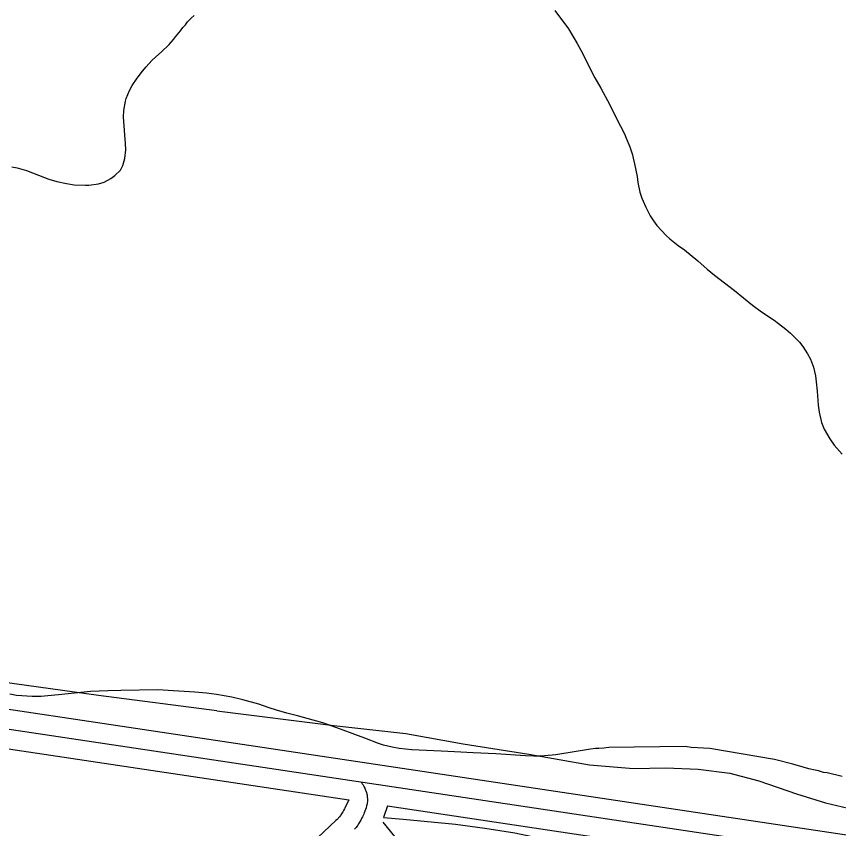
# Model space of a CAD drawing. Extents: x 3297735 to 3335592, y 670436 to 695807.
# Drawn here: x 3320281 to 3320909, y 686614 to 687234 of the extents above; entities that cross this region are included whole.
import ezdxf

# ---------------------------------------------------------------- set-up
doc = ezdxf.new("R2010")
doc.units = 0
for name, color, linetype in [('V-ROAD-CNTR', 7, 'Continuous'), ('V-SITE-VEGE', 7, 'Continuous'), ('V-TOPO-SHOR', 7, 'Continuous')]:
    doc.layers.add(name, color=color, linetype=linetype)

msp = doc.modelspace()

# ---------------------------------------------------------------- linework, layer by layer
at = {"layer": 'V-ROAD-CNTR'}
for points in [[(3319307.88, 686849.73), (3321306.47, 686550.05)], [(3319305.66, 686834.89), (3321304.25, 686535.22)], [(3319303.43, 686820.06), (3320534.91, 686635.41)], [(3320544.57, 686648.74), (3320545.23, 686647.8), (3320545.81, 686646.89), (3320546.31, 686646.01), (3320546.75, 686645.18), (3320547.13, 686644.4), (3320547.45, 686643.65), (3320547.73, 686642.94), (3320547.98, 686642.28), (3320548.37, 686641.02), (3320548.65, 686639.92), (3320548.85, 686638.95), (3320548.98, 686638.11), (3320549.07, 686637.38), (3320549.12, 686636.74), (3320549.15, 686635.63), (3320549.13, 686634.81), (3320549.09, 686634.2), (3320548.98, 686633.29), (3320548.83, 686632.41), (3320548.47, 686630.86), (3320548.08, 686629.42), (3320547.66, 686628.06), (3320547.22, 686626.79), (3320546.77, 686625.6), (3320546.32, 686624.49), (3320545.86, 686623.46), (3320545.41, 686622.49), (3320544.96, 686621.59), (3320544.06, 686619.92), (3320543.21, 686618.47), (3320542.42, 686617.22), (3320541.7, 686616.14), (3320541.03, 686615.21), (3320540.43, 686614.4), (3320539.33, 686613)], [(3320534.91, 686635.41), (3320531.9, 686629.02), (3320531.63, 686628.48), (3320530.98, 686627.26), (3320530.4, 686626.28), (3320529.86, 686625.42), (3320529.36, 686624.68), (3320528.9, 686624.03), (3320528.53, 686623.53), (3320527.7, 686622.49), (3320527.11, 686621.78), (3320526.68, 686621.3), (3320525.93, 686620.5), (3320525.01, 686619.57)], [(3320564.53, 686630.97), (3320561.44, 686622.01)], [(3320564.53, 686630.97), (3321028.27, 686561.43)], [(3320525.36, 686619.91), (3319942.28, 686068.56)], [(3320762.33, 686371.07), (3320561.21, 686618.42)], [(3320561.44, 686622.01), (3320576.6, 686620.81), (3320616.48, 686616.75), (3320639.05, 686613.84), (3320661.77, 686610.31), (3320693.28, 686603.62), (3320724.63, 686593.4), (3320744.09, 686584.35), (3320769.91, 686567.03), (3320793.1, 686545.89), (3320815.84, 686519.78), (3320834.38, 686491.15), (3320848.72, 686463.06), (3320857.9, 686441.47)]]:
    msp.add_lwpolyline(points, dxfattribs=at)
msp.add_spline([(3321115.64, 689341.57), (3320860.23, 689006.78), (3320525.5, 688555.88), (3320190.52, 688114.56), (3319698.35, 687479.71), (3319438.48, 687141.6)], degree=3, dxfattribs=at)
at = {"layer": 'V-SITE-VEGE'}
for points in [[(3320277.23, 687119.54), (3320281.43, 687118.74), (3320288.49, 687116.81), (3320302.14, 687111.42), (3320305.67, 687110.11), (3320311.73, 687108.33), (3320319.13, 687106.73), (3320324.84, 687105.79), (3320333.57, 687105.38), (3320336.25, 687105.57), (3320343.45, 687106.49), (3320347.8, 687107.71), (3320352.97, 687110.61), (3320356.13, 687112.83), (3320360.28, 687117.07), (3320362.09, 687120.44), (3320363.71, 687125.99), (3320364.31, 687132.54), (3320364.26, 687137.24), (3320362.7, 687157.52), (3320362.99, 687162.55), (3320364.08, 687169.61), (3320364.57, 687171.8), (3320367.19, 687177.86), (3320369.33, 687181.58), (3320373.12, 687187.32), (3320377.26, 687192.56), (3320380.08, 687195.95), (3320384.39, 687200.69), (3320387.38, 687203.57), (3320391.7, 687207.31), (3320397.51, 687213.07), (3320399, 687214.94), (3320400.82, 687216.97), (3320402.31, 687219), (3320406.12, 687223.57), (3320408.1, 687226.1), (3320409.93, 687228.14), (3320411.58, 687230.33), (3320414.4, 687233.22), (3320416.56, 687235.25)], [(3320692.46, 687238.94), (3320702.77, 687225.12), (3320709.58, 687213.91), (3320713.56, 687206.43), (3320716.12, 687201.03), (3320723.1, 687187.59), (3320727.5, 687179.56), (3320734.6, 687166.95), (3320736.88, 687162.1), (3320742.57, 687150.6), (3320745.7, 687144.79), (3320746.99, 687141.45), (3320749.85, 687134.66), (3320751.72, 687128.69), (3320752.3, 687126.05), (3320753.46, 687121.74), (3320755.38, 687112.01), (3320755.98, 687107.56), (3320757.46, 687100.19), (3320759.04, 687095.61), (3320761.9, 687088.54), (3320765.31, 687082.03), (3320767.86, 687078.16), (3320770.4, 687074.7), (3320777.59, 687067.11), (3320780.4, 687064.5), (3320786.86, 687059.41), (3320791.64, 687056.12), (3320801.89, 687047.59), (3320808.93, 687041.26), (3320814.41, 687036.72), (3320829.72, 687024.9), (3320843.62, 687013.77), (3320850.37, 687008.69), (3320854.15, 687006.22), (3320858.08, 687003.47), (3320860.05, 687002.24), (3320863.56, 686999.77), (3320869.17, 686995.37), (3320872.69, 686992.34), (3320875.22, 686989.86), (3320879.45, 686985.32), (3320881.99, 686982), (3320885.67, 686976.6), (3320887.81, 686972.45), (3320890.24, 686966.2), (3320891.7, 686959.67), (3320892.31, 686955.08), (3320893.08, 686947.84), (3320893.89, 686937.27), (3320894.5, 686931.98), (3320896.26, 686924.06), (3320898.4, 686918.79), (3320902.66, 686911.45), (3320906.06, 686906.61), (3320912.12, 686899.71)], [(3320912.18, 686653.27), (3320900.63, 686656.03), (3320897.99, 686656.48), (3320894.14, 686657.64), (3320891.49, 686658.09), (3320886.68, 686659.24), (3320882.35, 686660.39), (3320874.41, 686662.71), (3320860.45, 686666.4), (3320810.93, 686674.75), (3320796.77, 686675.56), (3320792.2, 686676.23), (3320733.66, 686675.61), (3320729.82, 686675.09), (3320725.99, 686674.81), (3320723.59, 686674.78), (3320719.75, 686674.26), (3320693.17, 686669.86), (3320684.59, 686669.12), (3320680.4, 686668.91), (3320676.37, 686668.87), (3320669.99, 686669.14), (3320647.33, 686670.74), (3320630.05, 686671.4), (3320615.78, 686672.25), (3320605.55, 686672.64), (3320583.06, 686673.75), (3320573.32, 686674.82), (3320568.11, 686675.77), (3320561.38, 686677.37), (3320557.51, 686678.51), (3320547.07, 686682.59), (3320539.49, 686685.36), (3320528.54, 686689.61), (3320515.07, 686694.33), (3320495.72, 686699.82), (3320487.65, 686701.75), (3320479.74, 686704.01), (3320474.02, 686705.8), (3320466.1, 686708.57), (3320453.83, 686711.96), (3320445.42, 686713.88), (3320433.82, 686716.11), (3320426.09, 686717.03), (3320417.2, 686717.78), (3320400.91, 686718.95), (3320388.83, 686719.49), (3320360.49, 686719.19), (3320350.59, 686718.92), (3320337.35, 686718.27), (3320312.88, 686715.83), (3320304.67, 686714.91), (3320299.64, 686714.52), (3320292.77, 686714.44), (3320280.85, 686715.32), (3320275.64, 686716.27)]]:
    msp.add_lwpolyline(points, dxfattribs=at)
at = {"layer": 'V-TOPO-SHOR'}
for points in [[(3320434.09, 686703.51), (3320343.41, 686715.18), (3320185.58, 686737.15), (3320022.4, 686757.18), (3319836.42, 686784.63), (3319736.72, 686798.62), (3319629.74, 686814.27), (3319550.24, 686823.23), (3319491.56, 686832.96), (3319482.15, 686833.26), (3319473.44, 686830.75), (3319461.83, 686824.04), (3319452.07, 686831.6), (3319440.68, 686841.28), (3319429.75, 686846.01), (3319408.6, 686851.69), (3319365.8, 686858.63), (3319355.42, 686861.34), (3319340.98, 686867.63), (3319331, 686870.89), (3319314.97, 686875.28), (3319297.07, 686877.78), (3319275.56, 686878.9)], [(3320434.09, 686703.51), (3320523.37, 686692.25), (3320578.46, 686686.25), (3320622.28, 686678.25), (3320672.68, 686670.32), (3320718.85, 686662.35), (3320752.62, 686659.34), (3320777.33, 686660), (3320802.13, 686659), (3320826.15, 686655.96), (3320848.31, 686650.09), (3320877.11, 686640.05), (3320899.29, 686633.23), (3320916.73, 686629.18)]]:
    msp.add_lwpolyline(points, dxfattribs=at)

doc.saveas('drawing.dxf')
